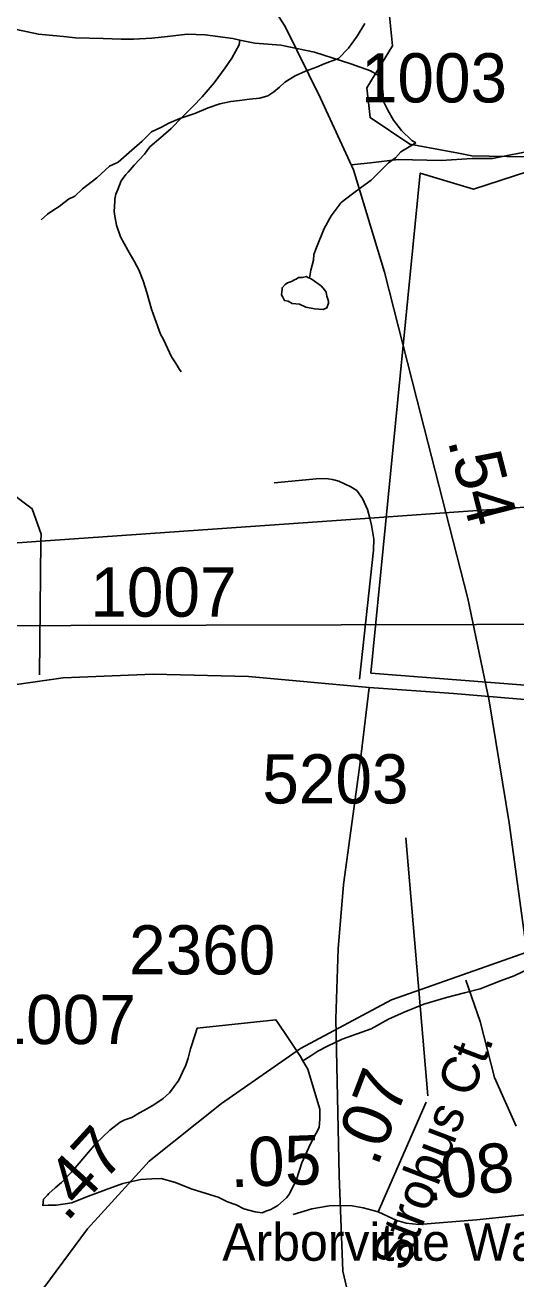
# Model space of a CAD drawing. Extents: x 2169602 to 2449496, y 721995 to 810662.
# Drawn here: x 2419932 to 2421181, y 801210 to 804395 of the extents above; entities that cross this region are included whole.
import ezdxf

# ---------------------------------------------------------------- set-up
doc = ezdxf.new("R2010")
doc.units = 0
doc.layers.add('Default', color=7, linetype='Continuous')

msp = doc.modelspace()

# ---------------------------------------------------------------- linework, layer by layer
at = {"layer": 'Default'}
for p, q in [((2420809, 803142.2), (2419973, 803083.4)), ((2421034.4, 803158), (2420809, 803142.2)), ((2419969.1, 802744), (2419973, 803083.4)), ((2420957, 801675), (2420901.1, 802330.1))]:
    msp.add_line(p, q, dxfattribs=at)
for points in [[(2421034.4, 804069), (2420910.9, 804092.1), (2420809.8, 804159.7), (2420801.8, 804235.3), (2420866.8, 804342.2), (2420858.8, 804417.9), (2420757.9, 804508.5), (2420590.8, 804590.7), (2420598.8, 804682.4), (2420780.9, 804901.7), (2420797.9, 804934.2)], [(2420366.3, 804745), (2420593.9, 804391.1), (2420683.9, 804208.9), (2420767.6, 804026.7), (2420846.1, 803767), (2420928.8, 803444.5), (2421058.5, 802937.7), (2421112.9, 802678), (2421163.2, 802368.1), (2421208.7, 802039.3)], [(2420761.6, 804039.7), (2420810.8, 804045), (2420881.4, 804053.3), (2420990.3, 804050.4), (2421069.1, 804055.8), (2421120.8, 804055.8), (2421232.2, 804077.6), (2421414.4, 804080.3), (2421536.7, 804083.1), (2421770.6, 804099.4), (2422108, 804552.4)], [(2419910.7, 804383.1), (2419966.4, 804371.4), (2420030.6, 804365.8), (2420060.6, 804362.1), (2420130.7, 804360.4), (2420176.8, 804358.7), (2420208.6, 804358.8), (2420254.5, 804361.1), (2420294.3, 804365.3), (2420344.4, 804371.5), (2420390.3, 804369.9), (2420460.6, 804360.5), (2420478.7, 804356.5)], [(2419973.5, 803899.7), (2419989.5, 803913.9), (2420003.5, 803923.9), (2420019.3, 803934.1), (2420043.1, 803952), (2420059.3, 803960.1), (2420078.9, 803978.3), (2420115, 804006.5), (2420146.8, 804036.5), (2420169, 804046.6), (2420204.4, 804076.9), (2420230.3, 804099.3), (2420254.3, 804123.3), (2420279.7, 804135.3), (2420297.9, 804145.5), (2420325.8, 804157.5), (2420363.8, 804170.1), (2420397.8, 804184), (2420427.7, 804194.5), (2420455.8, 804200.4), (2420478, 804202.7), (2420503.2, 804206.6), (2420529.4, 804208.7), (2420549.7, 804215), (2420565.3, 804225.2), (2420579.7, 804237.2), (2420593.2, 804249.4), (2420619.3, 804265.3), (2420645.5, 804277.6), (2420673.2, 804287.6), (2420693.1, 804295.9), (2420729.2, 804310), (2420754.6, 804336.1), (2420776.7, 804366.1), (2420796.4, 804398.4)], [(2420329.4, 803513.8), (2420325.3, 803519.7), (2420317.1, 803534), (2420305, 803551.6), (2420295.1, 803573.8), (2420284.7, 803595.6), (2420276.9, 803609.4), (2420262.7, 803649.3), (2420254.3, 803673.2), (2420242.2, 803715.2), (2420232.4, 803745.1), (2420222.1, 803773.1), (2420209.6, 803795.2), (2420193.4, 803823.2), (2420175.2, 803856.8), (2420164.9, 803886.7), (2420161, 803908.8), (2420159.2, 803920.8), (2420161, 803946.9), (2420160.6, 803952.7), (2420163.1, 803964.9), (2420168.4, 803976.7), (2420176.8, 803998.9), (2420188.9, 804015), (2420194.5, 804021), (2420210.3, 804038.9), (2420236.3, 804067), (2420249.8, 804085.2), (2420278.1, 804109.3), (2420304, 804131.4), (2420331.4, 804159.7), (2420359.1, 804188), (2420383.1, 804211.9), (2420413, 804248), (2420440.9, 804286.3), (2420458.6, 804310.4), (2420476.6, 804344.2), (2420478.7, 804356.5)], [(2420478.7, 804356.5), (2420516.4, 804348.8), (2420582.6, 804343.2), (2420668.5, 804325.4), (2420736.8, 804304.1), (2420760.6, 804296), (2420810.6, 804278.4), (2420826.8, 804268.6), (2420840.8, 804262.4)], [(2420840.8, 804262.4), (2420841, 804250.6), (2420841.2, 804234.4), (2420844.9, 804198.5), (2420855.3, 804178.7), (2420869.3, 804152.7), (2420889.6, 804126.9), (2420915.8, 804101), (2420925.9, 804095)], [(2420655.8, 803751.7), (2420659.5, 803771.8), (2420665.7, 803797.7), (2420667.1, 803811.7), (2420673.5, 803829.7), (2420692.9, 803877.9), (2420710.8, 803910.1), (2420736.6, 803943.9), (2420764.7, 803966.1), (2420788.1, 803982.4), (2420812.5, 804000.6), (2420836.1, 804024.7), (2420856.4, 804044.7), (2420874.2, 804057), (2420887.7, 804072.8), (2420925.9, 804095)], [(2421315.4, 804056.3), (2421072.7, 803977.6), (2420936.9, 804018), (2420811.9, 802748.7), (2421345.4, 802706.6)], [(2421315.4, 804056.3), (2421072.7, 803977.6), (2420936.9, 804018), (2420811.9, 802748.7), (2421345.4, 802706.6)], [(2422738.8, 803156.9), (2422721.9, 803513.7), (2422544.8, 803727.3), (2422386.9, 803786.3), (2422260.8, 803952.9), (2422027.8, 803967.5), (2421769.9, 803949.8), (2421701.8, 804007), (2421468.9, 804054.4), (2421068.8, 804062.6), (2421034.4, 804069)], [(2420655.8, 803751.7), (2420659.7, 803749.9), (2420668.1, 803743.7), (2420680, 803735.9), (2420686.2, 803731.7), (2420693.8, 803722), (2420697.9, 803715.7), (2420700.1, 803706.1), (2420702.2, 803698.1), (2420704.2, 803692.1), (2420704.2, 803688), (2420700.1, 803676), (2420690.1, 803671.9), (2420668.3, 803673.9), (2420646.4, 803677.7), (2420630.4, 803685.3), (2420611.9, 803687.3), (2420601.9, 803693.3), (2420592.1, 803695.2), (2420588.2, 803703.1), (2420584.3, 803709.4), (2420586.1, 803723.3), (2420585.9, 803727.4), (2420594.1, 803735.5), (2420599.9, 803739.5), (2420609.9, 803743.6), (2420617.7, 803747.3), (2420622, 803749.5), (2420628.1, 803753.5), (2420637.8, 803753.6), (2420648, 803755.7), (2420651.9, 803753.5), (2420655.8, 803751.7)], [(2420809, 803142.2), (2420803.1, 803164.4), (2420790.7, 803192.3), (2420776.5, 803212.2), (2420760.5, 803221.9), (2420730.2, 803235.7), (2420714.5, 803240), (2420703, 803242.1), (2420682.2, 803243.1), (2420565.8, 803232.1)], [(2419973, 803083.4), (2419973.2, 803101.7), (2419950.3, 803165.8), (2419895.4, 803207), (2419803.8, 803202.4), (2419593.3, 803193.3)], [(2422738.8, 803156.9), (2421843.2, 803214.9), (2421034.4, 803158)], [(2420783.2, 802733.2), (2420818.2, 803060.5), (2420819, 803088.7), (2420813.7, 803124.2), (2420809, 803142.2)], [(2419973, 803083.4), (2418595.2, 802986.5), (2418064.4, 802985)], [(2422988.8, 802970.6), (2421611, 802873.7), (2421080.2, 802872.2)], [(2421080.2, 802872.2), (2419016.5, 802866.5), (2418502.9, 802885.6)], [(2420807.8, 802712.3), (2420500.7, 802739.5), (2420257.9, 802745.8), (2420029.8, 802736.4), (2419875.4, 802714.4), (2419634.8, 802662), (2419322.9, 802563.6), (2418821.7, 802383.5), (2418415.7, 802234.8), (2418192.8, 802152.1)], [(2420759.1, 801150), (2420740.3, 801229.6), (2420730.9, 801472.5), (2420722.5, 801870.4), (2420728.8, 802048.4), (2420742.4, 802211.8), (2420784.2, 802521.7), (2420807.8, 802712.3)], [(2423056.4, 802571.8), (2422957, 802566.8), (2422758.2, 802566.8), (2422494.5, 802575.1), (2421645.9, 802644.2), (2421022.3, 802696.6), (2420807.8, 802712.3)], [(2421208.7, 802039.3), (2420864.4, 801918.8), (2420633.2, 801795.3), (2420432.3, 801655), (2420248.1, 801508.4), (2420091.1, 801336.6), (2419868.3, 801037.2), (2419659, 800754.4), (2419408.9, 800417.3)], [(2420638.4, 801763.8), (2420658.9, 801776.2), (2420677, 801788.5), (2420701.1, 801800.6), (2420738.7, 801818.9), (2420812.7, 801845), (2420856.4, 801869.7), (2420896.2, 801887.5), (2420946.4, 801907.9), (2421004.4, 801924.4), (2421050.1, 801936.5), (2421090.1, 801946.7), (2421141.4, 801966.9), (2421175.8, 801979.2), (2421213.8, 801997.4)], [(2421181.4, 801597.7), (2421126.5, 801721.4), (2421089.9, 801863.3), (2421053.3, 801968.6)], [(2420638.4, 801763.8), (2420633.1, 801774.4), (2420598.6, 801825.8), (2420574.4, 801862), (2420570.3, 801867.9), (2420370.4, 801846.5), (2420364.9, 801830.7), (2420353, 801794.5), (2420347.2, 801770.6), (2420341.3, 801752.4), (2420333.1, 801734.5), (2420323.4, 801714.5), (2420299.9, 801682.4), (2420283.9, 801668.2), (2420259.9, 801651.9), (2420235.9, 801638.1), (2420223.8, 801631.8), (2420203.9, 801619.8), (2420185.9, 801613.6), (2420174.4, 801607.7), (2420148.1, 801587.7), (2420112.6, 801553.3), (2420084.8, 801521), (2420050.9, 801481.1), (2420025.3, 801454.9), (2420009.3, 801440.7), (2419993.3, 801426.5), (2419989.2, 801422.6), (2419979.4, 801412.4), (2419977.3, 801396.5), (2419991.3, 801396.8), (2420011.4, 801396.6), (2420051.5, 801403.1), (2420087.4, 801417.2), (2420137.3, 801435.6), (2420181.1, 801451.7), (2420226.9, 801461.8), (2420255, 801464), (2420278.7, 801464.5), (2420315, 801454.6), (2420354.8, 801438.8), (2420393.4, 801426.9), (2420423.1, 801417.1), (2420447.1, 801405.4), (2420469.2, 801397.6), (2420489.1, 801387.7), (2420517.6, 801379.7), (2420535.5, 801377.8), (2420545.1, 801381.6), (2420557.2, 801385.9), (2420575, 801395.8), (2420597.2, 801416), (2420604.8, 801426.2), (2420622.8, 801462.4), (2420636.6, 801504.2), (2420658.1, 801552.4), (2420680, 801594.5), (2420681.9, 801616.5), (2420681.7, 801640.5), (2420675.7, 801660.5), (2420651.1, 801742.5), (2420638.4, 801763.8)], [(2420830.2, 801380.3), (2420952.6, 801658.4)], [(2420830.2, 801380.3), (2420792.3, 801390), (2420764.3, 801394.9), (2420732.6, 801396.1), (2420705.7, 801394.9), (2420661.8, 801387.6), (2420614.2, 801372.9)], [(2421275.6, 801380.4), (2421080.1, 801359.8), (2420933.7, 801348.1), (2420901.3, 801351.1), (2420877.9, 801358.4), (2420830.2, 801380.3)]]:
    msp.add_lwpolyline(points, dxfattribs=at)

# ---------------------------------------------------------------- texts
for s, height, p in [('1003', 125, (2420786.4, 804198)), ('1007', 125, (2420098.4, 802891.8)), ('5203', 125, (2420535.7, 802417.3)), ('2360', 125, (2420196.9, 801983)), ('1007', 125, (2419842.4, 801806.1)), ('Arborvitae Way', 95, (2420433.9, 801255.8))]:
    msp.add_text(s, height=height, dxfattribs=at).set_placement(p)
for s, height, rotation, p in [('.54', 125, 284.3602, (2421006.5, 803339.5)), ('Strobus Ct.', 95, 69.0778, (2420898.7, 801225.2)), ('.07', 125, 69.0778, (2420827.9, 801492.4)), ('.47', 125, 47.573, (2420038.5, 801352)), ('.05', 125, 2.0971, (2420455.3, 801442.5)), ('.08', 125, 7.1548, (2420950.4, 801406.1))]:
    msp.add_text(s, height=height, rotation=rotation, dxfattribs=at).set_placement(p)

doc.saveas('drawing.dxf')
